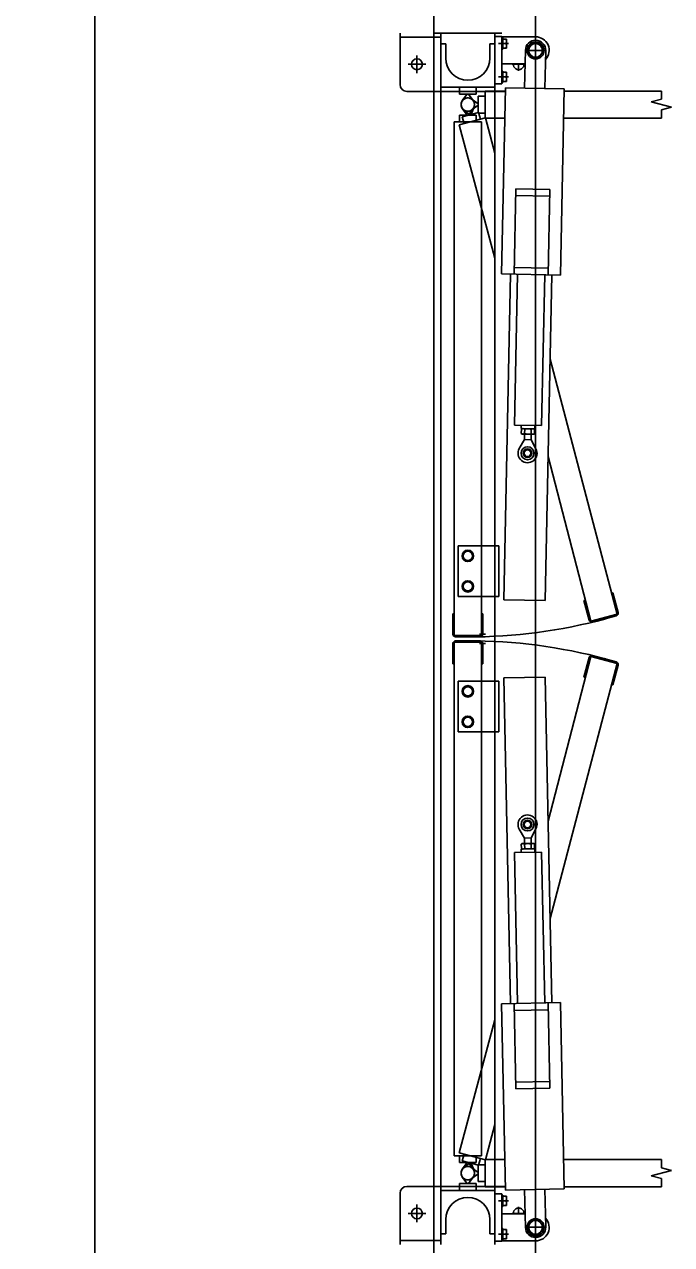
# Model space of a CAD drawing. Extents: x -264222 to -263592, y -1242345 to -1242048.
# Drawn here: x -263795.647 to -263794.692, y -1242162.997 to -1242161.195 of the extents above; entities that cross this region are included whole.
import ezdxf

# ---------------------------------------------------------------- set-up
doc = ezdxf.new("R2010")
doc.units = 0
doc.layers.add('HESCON_OSI_STAVBY_KFA', color=7, linetype='Continuous')
doc.layers.add('KFA_2D_SITUACIA_DSP', color=7, linetype='Continuous')

msp = doc.modelspace()

# ---------------------------------------------------------------- linework, layer by layer
at = {"layer": 'HESCON_OSI_STAVBY_KFA'}
msp.add_line((-263795.5428, -1242083.2372), (-263795.5428, -1242246.7072), dxfattribs=at)
at = {"layer": 'KFA_2D_SITUACIA_DSP'}
for p, q in [((-263795.0428, -1242101.7691), (-263795.0428, -1242226.9954)), ((-263795.0927, -1242161.208), (-263795.0927, -1242161.284)), ((-263795.0327, -1242161.214), (-263795.0927, -1242161.214)), ((-263795.0427, -1242161.208), (-263794.9427, -1242161.208)), ((-263795.0327, -1242162.1025), (-263795.0327, -1242161.208)), ((-263794.9527, -1242162.1025), (-263794.9527, -1242161.208)), ((-263794.9527, -1242161.213), (-263794.9427, -1242161.213)), ((-263794.9527, -1242161.213), (-263794.9527, -1242161.283)), ((-263794.9427, -1242161.213), (-263794.9427, -1242161.283)), ((-263794.9427, -1242161.2135), (-263794.8927, -1242161.2135)), ((-263794.9427, -1242161.2319), (-263794.9427, -1242161.2151)), ((-263794.941, -1242161.2151), (-263794.9427, -1242161.2151)), ((-263794.941, -1242161.2319), (-263794.941, -1242161.2151)), ((-263794.941, -1242161.2303), (-263794.941, -1242161.2167)), ((-263794.941, -1242161.2167), (-263794.9355, -1242161.2167)), ((-263794.9355, -1242161.2167), (-263794.9355, -1242161.2303)), ((-263794.8927, -1242161.2179), (-263794.8927, -1242161.2491)), ((-263795.0252, -1242161.224), (-263795.0327, -1242161.224)), ((-263795.0252, -1242161.245), (-263795.0252, -1242161.224)), ((-263794.9602, -1242161.245), (-263794.9602, -1242161.224)), ((-263794.9527, -1242161.224), (-263794.9602, -1242161.224)), ((-263794.9329, -1242161.2235), (-263794.9472, -1242161.2235)), ((-263794.941, -1242161.2319), (-263794.9427, -1242161.2319)), ((-263794.941, -1242161.2235), (-263794.9364, -1242161.2235)), ((-263794.9355, -1242161.2303), (-263794.941, -1242161.2303)), ((-263794.9089, -1242161.2892), (-263794.9077, -1242161.2332)), ((-263794.8771, -1242161.2335), (-263794.9083, -1242161.2335)), ((-263794.8986, -1242161.2233), (-263794.9045, -1242161.2335)), ((-263794.9045, -1242161.2335), (-263794.8986, -1242161.2437)), ((-263794.8869, -1242161.2233), (-263794.8986, -1242161.2233)), ((-263794.881, -1242161.2335), (-263794.8869, -1242161.2233)), ((-263794.8869, -1242161.2437), (-263794.881, -1242161.2335)), ((-263794.8777, -1242161.2338), (-263794.8789, -1242161.2898)), ((-263795.0547, -1242161.254), (-263795.0807, -1242161.254)), ((-263795.0677, -1242161.241), (-263795.0677, -1242161.267)), ((-263794.9427, -1242161.2535), (-263794.9081, -1242161.2535)), ((-263794.9082, -1242161.254), (-263794.9273, -1242161.254)), ((-263794.9177, -1242161.2535), (-263794.9177, -1242161.2636)), ((-263794.8986, -1242161.2437), (-263794.8869, -1242161.2437)), ((-263794.9329, -1242161.2725), (-263794.9472, -1242161.2725)), ((-263794.9427, -1242161.2809), (-263794.9427, -1242161.2641)), ((-263794.941, -1242161.2641), (-263794.9427, -1242161.2641)), ((-263794.941, -1242161.2809), (-263794.941, -1242161.2641)), ((-263794.941, -1242161.2793), (-263794.941, -1242161.2657)), ((-263794.941, -1242161.2657), (-263794.9355, -1242161.2657)), ((-263794.941, -1242161.2725), (-263794.9364, -1242161.2725)), ((-263794.9355, -1242161.2657), (-263794.9355, -1242161.2793)), ((-263794.9527, -1242161.288), (-263795.0327, -1242161.288)), ((-263795.0052, -1242161.288), (-263794.9802, -1242161.288)), ((-263795.0052, -1242161.288), (-263795.0052, -1242161.298)), ((-263794.9802, -1242161.288), (-263794.9802, -1242161.298)), ((-263794.9527, -1242161.283), (-263794.9427, -1242161.283)), ((-263794.9428, -1242161.5636), (-263794.9373, -1242161.2886)), ((-263794.941, -1242161.2809), (-263794.9427, -1242161.2809)), ((-263794.9355, -1242161.2793), (-263794.941, -1242161.2793)), ((-263794.9373, -1242161.2886), (-263794.8504, -1242161.2904)), ((-263794.8504, -1242161.2904), (-263794.8558, -1242161.5653)), ((-263795.0327, -1242161.294), (-263795.0827, -1242161.294)), ((-263794.9527, -1242161.294), (-263795.0327, -1242161.294)), ((-263795.0052, -1242161.298), (-263794.9802, -1242161.298)), ((-263794.9937, -1242161.298), (-263795.0008, -1242161.3076)), ((-263794.9917, -1242161.298), (-263794.9937, -1242161.298)), ((-263794.9847, -1242161.3076), (-263794.9917, -1242161.298)), ((-263794.9868, -1242161.3054), (-263794.9772, -1242161.3125)), ((-263794.9772, -1242161.301), (-263794.9772, -1242161.326)), ((-263794.9672, -1242161.301), (-263794.9772, -1242161.301)), ((-263794.9672, -1242161.3335), (-263794.9672, -1242161.2935)), ((-263794.9374, -1242161.2935), (-263794.9672, -1242161.2935)), ((-263794.9672, -1242161.301), (-263794.9672, -1242161.326)), ((-263794.9375, -1242161.294), (-263794.9527, -1242161.294)), ((-263794.7071, -1242161.2935), (-263794.8504, -1242161.2935)), ((-263794.7071, -1242161.3055), (-263794.7221, -1242161.3095)), ((-263794.7071, -1242161.2935), (-263794.7071, -1242161.3055)), ((-263795.0008, -1242161.3194), (-263794.9937, -1242161.329)), ((-263794.9767, -1242161.3252), (-263795.0008, -1242161.3317)), ((-263794.9897, -1242161.3287), (-263794.999, -1242161.3213)), ((-263794.9917, -1242161.329), (-263794.9847, -1242161.3194)), ((-263794.9834, -1242161.3171), (-263794.9878, -1242161.3282)), ((-263794.9772, -1242161.3145), (-263794.9868, -1242161.3215)), ((-263794.9772, -1242161.3125), (-263794.9772, -1242161.3145)), ((-263794.9672, -1242161.326), (-263794.9772, -1242161.326)), ((-263794.9741, -1242161.3349), (-263794.9767, -1242161.3252)), ((-263794.7221, -1242161.3095), (-263794.6921, -1242161.3175)), ((-263794.6921, -1242161.3175), (-263794.7071, -1242161.3215)), ((-263794.7071, -1242161.3215), (-263794.7071, -1242161.3335)), ((-263795.0127, -1242162.0975), (-263795.0127, -1242161.339)), ((-263794.9727, -1242161.339), (-263795.0127, -1242161.339)), ((-263795.0055, -1242161.3433), (-263794.9668, -1242161.333)), ((-263794.9527, -1242161.5401), (-263795.0055, -1242161.3433)), ((-263795.0052, -1242161.339), (-263795.0052, -1242161.329)), ((-263795.0052, -1242161.329), (-263794.9802, -1242161.329)), ((-263795.0052, -1242161.339), (-263794.9802, -1242161.339)), ((-263794.9982, -1242161.3414), (-263795.0008, -1242161.3317)), ((-263794.9937, -1242161.329), (-263794.9917, -1242161.329)), ((-263794.9878, -1242161.3282), (-263794.9897, -1242161.3287)), ((-263794.9802, -1242161.339), (-263794.9802, -1242161.329)), ((-263794.9727, -1242162.0975), (-263794.9727, -1242161.339)), ((-263794.9382, -1242161.3335), (-263794.9672, -1242161.3335)), ((-263794.9527, -1242161.3855), (-263794.9668, -1242161.333)), ((-263794.7071, -1242161.3335), (-263794.8512, -1242161.3335)), ((-263794.9243, -1242161.5639), (-263794.9218, -1242161.4379)), ((-263794.872, -1242161.4489), (-263794.922, -1242161.4479)), ((-263794.8718, -1242161.4389), (-263794.9218, -1242161.4379)), ((-263794.8743, -1242161.5649), (-263794.8718, -1242161.4389)), ((-263794.8741, -1242161.5549), (-263794.9241, -1242161.5539)), ((-263794.8558, -1242161.5653), (-263794.9428, -1242161.5636)), ((-263794.9394, -1242162.0447), (-263794.9298, -1242161.5638)), ((-263794.9238, -1242161.7868), (-263794.9193, -1242161.564)), ((-263794.8838, -1242161.7876), (-263794.8793, -1242161.5648)), ((-263794.8688, -1242161.565), (-263794.8784, -1242162.046)), ((-263794.7725, -1242162.066), (-263794.8713, -1242161.6894)), ((-263794.8838, -1242161.7876), (-263794.9238, -1242161.7868)), ((-263794.9139, -1242161.792), (-263794.9138, -1242161.787)), ((-263794.8939, -1242161.7924), (-263794.9139, -1242161.792)), ((-263794.9138, -1242161.7993), (-263794.9137, -1242161.7928)), ((-263794.9124, -1242161.7921), (-263794.9137, -1242161.7928)), ((-263794.8954, -1242161.7924), (-263794.9124, -1242161.7921)), ((-263794.9089, -1242161.7994), (-263794.9088, -1242161.7929)), ((-263794.8991, -1242161.7996), (-263794.899, -1242161.7931)), ((-263794.8954, -1242161.7924), (-263794.8941, -1242161.7932)), ((-263794.8942, -1242161.7997), (-263794.8941, -1242161.7932)), ((-263794.8939, -1242161.7924), (-263794.8938, -1242161.7874)), ((-263794.9092, -1242161.8083), (-263794.9167, -1242161.8214)), ((-263794.9125, -1242161.8001), (-263794.9138, -1242161.7993)), ((-263794.8955, -1242161.8004), (-263794.9125, -1242161.8001)), ((-263794.9092, -1242161.8083), (-263794.909, -1242161.8001)), ((-263794.9092, -1242161.8083), (-263794.8992, -1242161.8085)), ((-263794.8992, -1242161.8085), (-263794.899, -1242161.8003)), ((-263794.8992, -1242161.8085), (-263794.8922, -1242161.8219)), ((-263794.8955, -1242161.8004), (-263794.8942, -1242161.7997)), ((-263794.8111, -1242162.0764), (-263794.8742, -1242161.8333)), ((-263795.0067, -1242162.04), (-263795.0067, -1242161.965)), ((-263794.9527, -1242161.965), (-263795.0067, -1242161.965)), ((-263794.9995, -1242161.9761), (-263794.9927, -1242161.9721)), ((-263794.9927, -1242161.9721), (-263794.9859, -1242161.9761)), ((-263794.9467, -1242161.965), (-263794.9527, -1242161.965)), ((-263794.9467, -1242162.04), (-263794.9467, -1242161.965)), ((-263794.9995, -1242161.9839), (-263794.9995, -1242161.9761)), ((-263794.9927, -1242161.9878), (-263794.9995, -1242161.9839)), ((-263794.9859, -1242161.9839), (-263794.9927, -1242161.9878)), ((-263794.9859, -1242161.9761), (-263794.9859, -1242161.9839)), ((-263794.9995, -1242162.0211), (-263794.9927, -1242162.0171)), ((-263794.9995, -1242162.0289), (-263794.9995, -1242162.0211)), ((-263794.9927, -1242162.0328), (-263794.9995, -1242162.0289)), ((-263794.9927, -1242162.0171), (-263794.9859, -1242162.0211)), ((-263794.9859, -1242162.0289), (-263794.9927, -1242162.0328)), ((-263794.9859, -1242162.0211), (-263794.9859, -1242162.0289)), ((-263794.9527, -1242162.04), (-263795.0067, -1242162.04)), ((-263794.9467, -1242162.04), (-263794.9527, -1242162.04)), ((-263794.9394, -1242162.0447), (-263794.8784, -1242162.046)), ((-263794.8194, -1242162.0455), (-263794.8213, -1242162.046)), ((-263794.8213, -1242162.046), (-263794.8136, -1242162.075)), ((-263794.7788, -1242162.0346), (-263794.7807, -1242162.0351)), ((-263794.771, -1242162.0636), (-263794.7788, -1242162.0346)), ((-263795.0147, -1242162.0955), (-263795.0147, -1242162.0655)), ((-263795.0127, -1242162.0655), (-263795.0147, -1242162.0655)), ((-263794.9707, -1242162.0655), (-263794.9727, -1242162.0655)), ((-263794.9707, -1242162.0955), (-263794.9707, -1242162.0655)), ((-263794.9698, -1242162.0804), (-263794.9727, -1242162.0804)), ((-263794.8111, -1242162.0764), (-263794.7725, -1242162.066)), ((-263794.8087, -1242162.0778), (-263794.7739, -1242162.0685)), ((-263794.9727, -1242162.0975), (-263795.0127, -1242162.0975)), ((-263794.9747, -1242162.0995), (-263795.0107, -1242162.0995)), ((-263794.9757, -1242162.0957), (-263794.9667, -1242162.0957)), ((-263795.0327, -1242162.1025), (-263795.0327, -1242162.997)), ((-263795.0147, -1242162.1095), (-263795.0147, -1242162.1395)), ((-263795.0127, -1242162.1075), (-263795.0127, -1242162.866)), ((-263794.9727, -1242162.1075), (-263795.0127, -1242162.1075)), ((-263794.9747, -1242162.1055), (-263795.0107, -1242162.1055)), ((-263794.9757, -1242162.1093), (-263794.9667, -1242162.1093)), ((-263794.9727, -1242162.1075), (-263794.9727, -1242162.866)), ((-263794.9707, -1242162.1095), (-263794.9707, -1242162.1395)), ((-263794.9527, -1242162.1025), (-263794.9527, -1242162.997)), ((-263794.9698, -1242162.1246), (-263794.9727, -1242162.1246)), ((-263794.8111, -1242162.1286), (-263794.8742, -1242162.3717)), ((-263794.8213, -1242162.159), (-263794.8136, -1242162.13)), ((-263794.8111, -1242162.1286), (-263794.7725, -1242162.139)), ((-263794.8087, -1242162.1272), (-263794.7739, -1242162.1365)), ((-263795.0127, -1242162.1395), (-263795.0147, -1242162.1395)), ((-263794.9707, -1242162.1395), (-263794.9727, -1242162.1395)), ((-263794.7725, -1242162.139), (-263794.8713, -1242162.5156)), ((-263794.771, -1242162.1414), (-263794.7788, -1242162.1704)), ((-263795.0067, -1242162.165), (-263795.0067, -1242162.24)), ((-263794.9527, -1242162.165), (-263795.0067, -1242162.165)), ((-263794.9927, -1242162.1721), (-263794.9995, -1242162.1761)), ((-263794.9859, -1242162.1761), (-263794.9927, -1242162.1721)), ((-263794.9467, -1242162.165), (-263794.9527, -1242162.165)), ((-263794.9467, -1242162.165), (-263794.9467, -1242162.24)), ((-263794.9394, -1242162.1603), (-263794.8784, -1242162.159)), ((-263794.9394, -1242162.1603), (-263794.9298, -1242162.6412)), ((-263794.8688, -1242162.64), (-263794.8784, -1242162.159)), ((-263794.8194, -1242162.1595), (-263794.8213, -1242162.159)), ((-263794.7788, -1242162.1704), (-263794.7807, -1242162.1699)), ((-263794.9995, -1242162.1761), (-263794.9995, -1242162.1839)), ((-263794.9995, -1242162.1839), (-263794.9927, -1242162.1878)), ((-263794.9927, -1242162.1878), (-263794.9859, -1242162.1839)), ((-263794.9859, -1242162.1839), (-263794.9859, -1242162.1761)), ((-263794.9927, -1242162.2171), (-263794.9995, -1242162.2211)), ((-263794.9995, -1242162.2211), (-263794.9995, -1242162.2289)), ((-263794.9859, -1242162.2211), (-263794.9927, -1242162.2171)), ((-263794.9859, -1242162.2289), (-263794.9859, -1242162.2211)), ((-263794.9527, -1242162.24), (-263795.0067, -1242162.24)), ((-263794.9995, -1242162.2289), (-263794.9927, -1242162.2328)), ((-263794.9927, -1242162.2328), (-263794.9859, -1242162.2289)), ((-263794.9467, -1242162.24), (-263794.9527, -1242162.24)), ((-263794.9092, -1242162.3967), (-263794.9167, -1242162.3836)), ((-263794.8992, -1242162.3965), (-263794.8922, -1242162.3831)), ((-263794.9125, -1242162.4049), (-263794.9138, -1242162.4057)), ((-263794.9138, -1242162.4057), (-263794.9137, -1242162.4122)), ((-263794.8955, -1242162.4046), (-263794.9125, -1242162.4049)), ((-263794.9092, -1242162.3967), (-263794.8992, -1242162.3965)), ((-263794.9092, -1242162.3967), (-263794.909, -1242162.4049)), ((-263794.9089, -1242162.4056), (-263794.9088, -1242162.4121)), ((-263794.8992, -1242162.3965), (-263794.899, -1242162.4047)), ((-263794.8991, -1242162.4054), (-263794.899, -1242162.4119)), ((-263794.8955, -1242162.4046), (-263794.8942, -1242162.4053)), ((-263794.8942, -1242162.4053), (-263794.8941, -1242162.4118)), ((-263794.8838, -1242162.4174), (-263794.9238, -1242162.4182)), ((-263794.9238, -1242162.4182), (-263794.9193, -1242162.641)), ((-263794.8939, -1242162.4126), (-263794.9139, -1242162.413)), ((-263794.9139, -1242162.413), (-263794.9138, -1242162.418)), ((-263794.9124, -1242162.4129), (-263794.9137, -1242162.4122)), ((-263794.8954, -1242162.4126), (-263794.9124, -1242162.4129)), ((-263794.8954, -1242162.4126), (-263794.8941, -1242162.4118)), ((-263794.8939, -1242162.4126), (-263794.8938, -1242162.4176)), ((-263794.8838, -1242162.4174), (-263794.8793, -1242162.6402)), ((-263794.8558, -1242162.6397), (-263794.9428, -1242162.6414)), ((-263794.9428, -1242162.6414), (-263794.9373, -1242162.9164)), ((-263794.9243, -1242162.6411), (-263794.9218, -1242162.7671)), ((-263794.8743, -1242162.6401), (-263794.8718, -1242162.7661)), ((-263794.8504, -1242162.9146), (-263794.8558, -1242162.6397)), ((-263794.8741, -1242162.6501), (-263794.9241, -1242162.6511)), ((-263794.9527, -1242162.6649), (-263795.0055, -1242162.8617)), ((-263794.872, -1242162.7561), (-263794.922, -1242162.7571)), ((-263794.8718, -1242162.7661), (-263794.9218, -1242162.7671)), ((-263794.9527, -1242162.8195), (-263794.9668, -1242162.872)), ((-263794.9727, -1242162.866), (-263795.0127, -1242162.866)), ((-263795.0055, -1242162.8617), (-263794.9668, -1242162.872)), ((-263795.0052, -1242162.866), (-263795.0052, -1242162.876)), ((-263795.0052, -1242162.866), (-263794.9802, -1242162.866)), ((-263795.0052, -1242162.876), (-263794.9802, -1242162.876)), ((-263794.9982, -1242162.8636), (-263795.0008, -1242162.8733)), ((-263794.9767, -1242162.8798), (-263795.0008, -1242162.8733)), ((-263795.0008, -1242162.8856), (-263794.9937, -1242162.876)), ((-263794.9897, -1242162.8763), (-263794.999, -1242162.8837)), ((-263794.9937, -1242162.876), (-263794.9917, -1242162.876)), ((-263794.9917, -1242162.876), (-263794.9847, -1242162.8856)), ((-263794.9878, -1242162.8768), (-263794.9897, -1242162.8763)), ((-263794.9802, -1242162.866), (-263794.9802, -1242162.876)), ((-263794.9741, -1242162.8701), (-263794.9767, -1242162.8798)), ((-263794.9672, -1242162.8715), (-263794.9672, -1242162.9115)), ((-263794.9382, -1242162.8715), (-263794.9672, -1242162.8715)), ((-263794.7071, -1242162.8715), (-263794.8512, -1242162.8715)), ((-263794.7071, -1242162.8835), (-263794.7071, -1242162.8715)), ((-263794.9834, -1242162.8878), (-263794.9878, -1242162.8768)), ((-263794.9772, -1242162.8905), (-263794.9868, -1242162.8834)), ((-263794.9868, -1242162.8995), (-263794.9772, -1242162.8925)), ((-263794.9772, -1242162.904), (-263794.9772, -1242162.879)), ((-263794.9672, -1242162.879), (-263794.9772, -1242162.879)), ((-263794.9772, -1242162.8925), (-263794.9772, -1242162.8905)), ((-263794.9672, -1242162.904), (-263794.9672, -1242162.879)), ((-263794.7221, -1242162.8955), (-263794.6921, -1242162.8875)), ((-263794.6921, -1242162.8875), (-263794.7071, -1242162.8835)), ((-263795.0327, -1242162.911), (-263795.0827, -1242162.911)), ((-263794.9527, -1242162.911), (-263795.0327, -1242162.911)), ((-263795.0052, -1242162.907), (-263794.9802, -1242162.907)), ((-263795.0052, -1242162.917), (-263795.0052, -1242162.907)), ((-263794.9937, -1242162.907), (-263795.0008, -1242162.8974)), ((-263794.9917, -1242162.907), (-263794.9937, -1242162.907)), ((-263794.9847, -1242162.8974), (-263794.9917, -1242162.907)), ((-263794.9802, -1242162.917), (-263794.9802, -1242162.907)), ((-263794.9672, -1242162.904), (-263794.9772, -1242162.904)), ((-263794.9374, -1242162.9115), (-263794.9672, -1242162.9115)), ((-263794.9375, -1242162.911), (-263794.9527, -1242162.911)), ((-263794.7071, -1242162.9115), (-263794.8504, -1242162.9115)), ((-263794.7071, -1242162.8995), (-263794.7221, -1242162.8955)), ((-263794.7071, -1242162.9115), (-263794.7071, -1242162.8995)), ((-263795.0927, -1242162.997), (-263795.0927, -1242162.921)), ((-263794.9527, -1242162.917), (-263795.0327, -1242162.917)), ((-263795.0052, -1242162.917), (-263794.9802, -1242162.917)), ((-263794.9527, -1242162.922), (-263794.9427, -1242162.922)), ((-263794.9527, -1242162.992), (-263794.9527, -1242162.922)), ((-263794.9427, -1242162.992), (-263794.9427, -1242162.922)), ((-263794.9427, -1242162.9241), (-263794.9427, -1242162.9409)), ((-263794.941, -1242162.9241), (-263794.9427, -1242162.9241)), ((-263794.941, -1242162.9241), (-263794.941, -1242162.9409)), ((-263794.941, -1242162.9257), (-263794.941, -1242162.9393)), ((-263794.9355, -1242162.9257), (-263794.941, -1242162.9257)), ((-263794.9373, -1242162.9164), (-263794.8504, -1242162.9146)), ((-263794.9355, -1242162.9393), (-263794.9355, -1242162.9257)), ((-263794.9089, -1242162.9158), (-263794.9077, -1242162.9718)), ((-263794.8777, -1242162.9712), (-263794.8789, -1242162.9152)), ((-263795.0677, -1242162.964), (-263795.0677, -1242162.938)), ((-263794.9329, -1242162.9325), (-263794.9472, -1242162.9325)), ((-263794.941, -1242162.9409), (-263794.9427, -1242162.9409)), ((-263794.941, -1242162.9325), (-263794.9364, -1242162.9325)), ((-263794.941, -1242162.9393), (-263794.9355, -1242162.9393)), ((-263794.9177, -1242162.9515), (-263794.9177, -1242162.9414)), ((-263795.0547, -1242162.951), (-263795.0807, -1242162.951)), ((-263795.0252, -1242162.96), (-263795.0252, -1242162.981)), ((-263794.9602, -1242162.96), (-263794.9602, -1242162.981)), ((-263794.9427, -1242162.9515), (-263794.9081, -1242162.9515)), ((-263794.9082, -1242162.951), (-263794.9273, -1242162.951)), ((-263794.9045, -1242162.9715), (-263794.8986, -1242162.9613)), ((-263794.8986, -1242162.9613), (-263794.8869, -1242162.9613)), ((-263794.8927, -1242162.9871), (-263794.8927, -1242162.9559)), ((-263794.8869, -1242162.9613), (-263794.881, -1242162.9715)), ((-263795.0252, -1242162.981), (-263795.0327, -1242162.981)), ((-263794.9527, -1242162.981), (-263794.9602, -1242162.981)), ((-263794.9329, -1242162.9815), (-263794.9472, -1242162.9815)), ((-263794.9427, -1242162.9731), (-263794.9427, -1242162.9899)), ((-263794.941, -1242162.9731), (-263794.9427, -1242162.9731)), ((-263794.941, -1242162.9731), (-263794.941, -1242162.9899)), ((-263794.941, -1242162.9747), (-263794.941, -1242162.9883)), ((-263794.9355, -1242162.9747), (-263794.941, -1242162.9747)), ((-263794.941, -1242162.9815), (-263794.9364, -1242162.9815)), ((-263794.9355, -1242162.9883), (-263794.9355, -1242162.9747)), ((-263794.8771, -1242162.9715), (-263794.9083, -1242162.9715)), ((-263794.8986, -1242162.9817), (-263794.9045, -1242162.9715)), ((-263794.8869, -1242162.9817), (-263794.8986, -1242162.9817)), ((-263794.881, -1242162.9715), (-263794.8869, -1242162.9817)), ((-263795.0327, -1242162.991), (-263795.0927, -1242162.991)), ((-263794.9527, -1242162.992), (-263794.9427, -1242162.992)), ((-263794.941, -1242162.9899), (-263794.9427, -1242162.9899)), ((-263794.9427, -1242162.9915), (-263794.8927, -1242162.9915)), ((-263794.941, -1242162.9883), (-263794.9355, -1242162.9883))]:
    msp.add_line(p, q, dxfattribs=at)
msp.add_lwpolyline([(-263794.8928, -1242227.3822), (-263808.9678, -1242241.4572), (-263894.9678, -1242241.4572), (-263909.0428, -1242227.3822), (-263909.0428, -1242196.3327), (-263914.1428, -1242196.3327), (-263914.1428, -1242132.4327), (-263909.0428, -1242132.4327), (-263909.0428, -1242101.3822), (-263894.9678, -1242087.3072), (-263808.9678, -1242087.3072), (-263794.8928, -1242101.3822), (-263794.8928, -1242227.3822)], dxfattribs=at)
for centre, radius in [((-263794.8927, -1242161.2335), 0.0126), ((-263794.8927, -1242161.2335), 0.0102), ((-263795.0677, -1242161.254), 0.008), ((-263794.9046, -1242161.8284), 0.00952), ((-263794.9046, -1242161.8284), 0.00645), ((-263794.9046, -1242161.8284), 0.005), ((-263794.9927, -1242161.98), 0.0084), ((-263794.9927, -1242161.98), 0.0068), ((-263794.9927, -1242162.025), 0.0084), ((-263794.9927, -1242162.025), 0.0068), ((-263794.9927, -1242162.18), 0.0084), ((-263794.9927, -1242162.18), 0.0068), ((-263794.9927, -1242162.225), 0.0084), ((-263794.9927, -1242162.225), 0.0068), ((-263794.9046, -1242162.3766), 0.00952), ((-263794.9046, -1242162.3766), 0.00645), ((-263794.9046, -1242162.3766), 0.005), ((-263795.0677, -1242162.951), 0.008), ((-263794.8927, -1242162.9715), 0.0126), ((-263794.8927, -1242162.9715), 0.0102)]:
    msp.add_circle(centre, radius, dxfattribs=at)
for centre, radius, start, end in [((-263794.9423, -1242161.2201), 0.0068, 330, 30), ((-263794.8927, -1242161.2335), 0.015, 358.86, 178.86), ((-263794.8927, -1242161.2335), 0.02, 317.4504, 90), ((-263794.9423, -1242161.2269), 0.0068, 330, 30), ((-263794.9927, -1242161.245), 0.0325, 180, 0), ((-263794.9177, -1242161.254), 0.008, 176.4167, 3.5833), ((-263794.9423, -1242161.2691), 0.0068, 330, 30), ((-263794.9423, -1242161.2759), 0.0068, 330, 30), ((-263795.0827, -1242161.284), 0.01, 180, 270), ((-263794.9927, -1242161.3135), 0.01, 323.6139, 216.3861), ((-263794.9927, -1242161.3135), 0.01, 53.6139, 306.3861), ((-263794.9927, -1242161.3135), 0.01, 338.6139, 231.3861), ((-263794.9927, -1242161.3135), 0.01, 143.6139, 36.3861), ((-263794.9113, -1242161.7964), 0.00432, 54.2666, 123.4534), ((-263794.9042, -1242161.8084), 0.0161, 71.1601, 106.5599), ((-263794.899, -1242161.7931), 0.0001, 178.86, 248.0468), ((-263794.8966, -1242161.7967), 0.00432, 54.2666, 123.4534), ((-263794.9113, -1242161.7958), 0.00432, 234.2666, 303.4534), ((-263794.9037, -1242161.7841), 0.0161, 251.1601, 286.5599), ((-263794.8991, -1242161.7996), 0.0001, 109.6732, 178.86), ((-263794.8966, -1242161.796), 0.00432, 234.2666, 303.4534), ((-263794.9046, -1242161.8284), 0.014, 150.1229, 27.5971), ((-263794.7749, -1242162.0646), 0.004, 285, 15), ((-263794.9927, -1242161.3135), 0.7862, 270, 285), ((-263794.8097, -1242162.0739), 0.004, 195, 285), ((-263795.0107, -1242162.0955), 0.004, 180, 270), ((-263794.9747, -1242162.0955), 0.004, 270, 0), ((-263795.0107, -1242162.1095), 0.004, 90, 180), ((-263794.9927, -1242162.8915), 0.7862, 75, 90), ((-263794.9747, -1242162.1095), 0.004, 0, 90), ((-263794.8097, -1242162.131), 0.004, 75, 165), ((-263794.7749, -1242162.1404), 0.004, 345, 75), ((-263794.9046, -1242162.3766), 0.014, 332.4029, 209.8771), ((-263794.9113, -1242162.4092), 0.00432, 56.5466, 125.7334), ((-263794.9037, -1242162.4209), 0.0161, 73.4401, 108.8399), ((-263794.8991, -1242162.4054), 0.0001, 181.14, 250.3268), ((-263794.8966, -1242162.4089), 0.00432, 56.5466, 125.7334), ((-263794.9113, -1242162.4086), 0.00432, 236.5466, 305.7334), ((-263794.9042, -1242162.3966), 0.0161, 253.4401, 288.8399), ((-263794.899, -1242162.4119), 0.0001, 111.9532, 181.14), ((-263794.8966, -1242162.4083), 0.00432, 236.5466, 305.7334), ((-263794.9927, -1242162.8915), 0.01, 323.6139, 216.3861), ((-263794.9927, -1242162.8915), 0.01, 53.6139, 306.3861), ((-263794.9927, -1242162.8915), 0.01, 128.6139, 21.3861), ((-263794.9927, -1242162.8915), 0.01, 143.6139, 36.3861), ((-263795.0827, -1242162.921), 0.01, 90, 180), ((-263794.9927, -1242162.96), 0.0325, 0, 180), ((-263794.9423, -1242162.9291), 0.0068, 330, 30), ((-263794.9423, -1242162.9359), 0.0068, 330, 30), ((-263794.9177, -1242162.951), 0.008, 356.4167, 183.5833), ((-263794.8927, -1242162.9715), 0.02, 270, 42.5496), ((-263794.9423, -1242162.9781), 0.0068, 330, 30), ((-263794.9423, -1242162.9849), 0.0068, 330, 30), ((-263794.8927, -1242162.9715), 0.015, 181.14, 1.14)]:
    msp.add_arc(centre, radius, start, end, dxfattribs=at)

doc.saveas('drawing.dxf')
